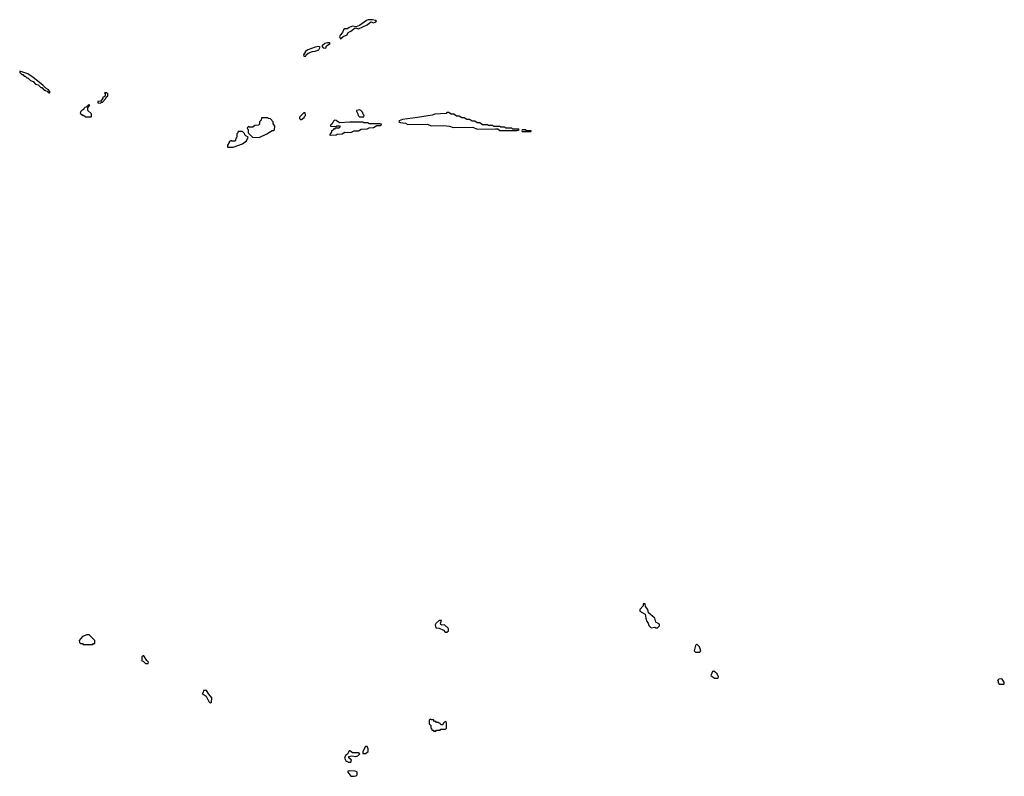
# Model space of a CAD drawing. Extents: x 2889633 to 3052318, y 540750 to 918690.
# Tile 375 of 656: x 2925712 to 2937080, y 804758 to 813492. Entities that reach past the tile are written whole.
import ezdxf

# ---------------------------------------------------------------- set-up
doc = ezdxf.new("R2010")
doc.units = 0

msp = doc.modelspace()

# ---------------------------------------------------------------- linework, layer by layer
at = {"layer": '0CON02XD'}
for points in [[(2929415, 813272), (2929445, 813298), (2929493, 813317), (2929504, 813346), (2929535, 813360), (2929585, 813400), (2929625, 813387), (2929725, 813432), (2929765, 813468), (2929795, 813458), (2929817, 813463), (2929830, 813475), (2929820, 813485), (2929785, 813492), (2929735, 813489), (2929715, 813483), (2929636, 813424), (2929595, 813410), (2929555, 813418), (2929515, 813403), (2929495, 813388), (2929465, 813388), (2929452, 813375), (2929440, 813345), (2929410, 813315), (2929404, 813295), (2929415, 813272)], [(2929015, 813070), (2929020, 813085), (2929043, 813107), (2929093, 813127), (2929125, 813128), (2929164, 813146), (2929180, 813175), (2929165, 813183), (2929125, 813176), (2929038, 813145), (2929013, 813125), (2928990, 813085), (2928992, 813072), (2929015, 813070)], [(2929245, 813162), (2929255, 813190), (2929298, 813218), (2929285, 813227), (2929265, 813227), (2929235, 813217), (2929208, 813195), (2929200, 813185), (2929215, 813168), (2929245, 813162)], [(2926060, 812650), (2926060, 812665), (2926040, 812685), (2926012, 812702), (2925980, 812735), (2925866, 812826), (2925805, 812867), (2925712, 812898), (2925712, 812882), (2925735, 812860), (2925748, 812858), (2925765, 812840), (2925775, 812840), (2925795, 812820), (2925805, 812820), (2925835, 812790), (2925868, 812778), (2925895, 812750), (2925925, 812740), (2925955, 812710), (2925968, 812708), (2925995, 812680), (2926005, 812680), (2926015, 812670), (2926028, 812668), (2926042, 812652), (2926055, 812650), (2926060, 812650)], [(2926645, 812530), (2926655, 812540), (2926668, 812542), (2926708, 812582), (2926712, 812598), (2926728, 812612), (2926730, 812635), (2926718, 812648), (2926692, 812648), (2926700, 812635), (2926700, 812615), (2926688, 812602), (2926672, 812598), (2926670, 812585), (2926648, 812552), (2926612, 812548), (2926612, 812532), (2926645, 812530)], [(2926535, 812370), (2926540, 812375), (2926540, 812405), (2926500, 812445), (2926500, 812475), (2926520, 812505), (2926505, 812510), (2926478, 812482), (2926462, 812478), (2926452, 812468), (2926448, 812452), (2926435, 812450), (2926412, 812428), (2926410, 812415), (2926435, 812390), (2926445, 812390), (2926475, 812370), (2926535, 812370)], [(2928965, 812340), (2928998, 812362), (2929000, 812375), (2929010, 812385), (2929008, 812418), (2928992, 812418), (2928942, 812368), (2928942, 812352), (2928955, 812340), (2928965, 812340)], [(2929685, 812370), (2929690, 812385), (2929680, 812395), (2929670, 812425), (2929650, 812445), (2929635, 812452), (2929600, 812445), (2929600, 812435), (2929617, 812407), (2929618, 812388), (2929635, 812370), (2929685, 812370)], [(2931455, 812213), (2931478, 812222), (2931475, 812230), (2931405, 812230), (2931395, 812240), (2931325, 812240), (2931315, 812250), (2931265, 812250), (2931255, 812260), (2931185, 812260), (2931175, 812270), (2931125, 812270), (2931115, 812280), (2931055, 812280), (2931025, 812300), (2930995, 812300), (2930965, 812320), (2930935, 812320), (2930905, 812340), (2930875, 812340), (2930845, 812360), (2930815, 812360), (2930785, 812380), (2930755, 812380), (2930725, 812400), (2930695, 812400), (2930665, 812420), (2930645, 812420), (2930635, 812410), (2930505, 812402), (2930475, 812392), (2930305, 812363), (2930131, 812339), (2930092, 812325), (2930088, 812315), (2930105, 812307), (2930165, 812298), (2930195, 812284), (2930415, 812286), (2930465, 812268), (2930605, 812270), (2930675, 812264), (2930715, 812246), (2930945, 812250), (2930995, 812230), (2931205, 812233), (2931232, 812232), (2931255, 812213), (2931455, 812213)], [(2928475, 812134), (2928565, 812173), (2928628, 812212), (2928645, 812212), (2928655, 812220), (2928658, 812265), (2928640, 812295), (2928640, 812315), (2928608, 812348), (2928585, 812350), (2928575, 812360), (2928505, 812360), (2928498, 812332), (2928480, 812315), (2928480, 812285), (2928470, 812275), (2928425, 812270), (2928405, 812250), (2928365, 812250), (2928355, 812260), (2928342, 812248), (2928340, 812235), (2928350, 812225), (2928350, 812185), (2928400, 812135), (2928475, 812134)], [(2929295, 812160), (2929365, 812162), (2929378, 812172), (2929435, 812173), (2929465, 812193), (2929535, 812192), (2929572, 812208), (2929625, 812211), (2929655, 812229), (2929725, 812231), (2929747, 812243), (2929795, 812246), (2929835, 812270), (2929879, 812271), (2929887, 812275), (2929888, 812285), (2929875, 812292), (2929745, 812290), (2929735, 812300), (2929685, 812300), (2929675, 812310), (2929525, 812310), (2929405, 812302), (2929365, 812330), (2929348, 812332), (2929335, 812320), (2929319, 812291), (2929300, 812275), (2929302, 812262), (2929365, 812260), (2929375, 812268), (2929405, 812268), (2929410, 812255), (2929395, 812240), (2929355, 812240), (2929345, 812230), (2929332, 812228), (2929328, 812212), (2929312, 812208), (2929310, 812195), (2929290, 812165), (2929295, 812160)], [(2928112, 812022), (2928175, 812022), (2928285, 812059), (2928332, 812095), (2928350, 812135), (2928322, 812152), (2928312, 812162), (2928308, 812178), (2928285, 812200), (2928235, 812200), (2928230, 812195), (2928230, 812185), (2928220, 812175), (2928220, 812135), (2928212, 812128), (2928198, 812092), (2928165, 812090), (2928155, 812100), (2928145, 812090), (2928132, 812088), (2928130, 812075), (2928110, 812045), (2928112, 812022)], [(2931615, 812200), (2931620, 812205), (2931615, 812210), (2931565, 812210), (2931555, 812220), (2931515, 812220), (2931510, 812215), (2931515, 812200), (2931615, 812200)], [(2933075, 806470), (2933097, 806493), (2933100, 806515), (2933055, 806538), (2933045, 806582), (2932972, 806645), (2932964, 806684), (2932938, 806718), (2932935, 806750), (2932912, 806748), (2932910, 806725), (2932870, 806685), (2932870, 806665), (2932935, 806630), (2932940, 806585), (2932953, 806543), (2932967, 806527), (2932975, 806500), (2933002, 806472), (2933045, 806478), (2933055, 806470), (2933075, 806470)], [(2930645, 806422), (2930662, 806438), (2930662, 806462), (2930617, 806507), (2930585, 806502), (2930575, 806510), (2930570, 806525), (2930580, 806555), (2930555, 806557), (2930515, 806522), (2930510, 806505), (2930515, 806470), (2930555, 806468), (2930604, 806444), (2930625, 806422), (2930645, 806422)], [(2926555, 806280), (2926565, 806290), (2926578, 806292), (2926580, 806325), (2926512, 806392), (2926485, 806392), (2926435, 806370), (2926400, 806325), (2926402, 806302), (2926415, 806290), (2926435, 806290), (2926445, 806280), (2926555, 806280)], [(2933565, 806190), (2933578, 806205), (2933562, 806252), (2933535, 806280), (2933525, 806280), (2933513, 806267), (2933500, 806205), (2933515, 806190), (2933565, 806190)], [(2927195, 806060), (2927200, 806075), (2927180, 806095), (2927145, 806150), (2927135, 806150), (2927120, 806135), (2927122, 806092), (2927138, 806088), (2927165, 806060), (2927195, 806060)], [(2933775, 805890), (2933780, 805905), (2933765, 805940), (2933725, 805970), (2933712, 805968), (2933692, 805922), (2933735, 805890), (2933775, 805890)], [(2937075, 805820), (2937080, 805825), (2937078, 805845), (2937055, 805878), (2937045, 805882), (2937015, 805880), (2937000, 805865), (2937008, 805858), (2937010, 805835), (2937022, 805822), (2937075, 805820)], [(2927915, 805600), (2927927, 805613), (2927932, 805665), (2927894, 805704), (2927868, 805748), (2927832, 805748), (2927830, 805725), (2927820, 805715), (2927863, 805683), (2927895, 805620), (2927915, 805600)], [(2930515, 805280), (2930525, 805290), (2930565, 805290), (2930575, 805300), (2930628, 805302), (2930640, 805315), (2930638, 805378), (2930625, 805390), (2930602, 805368), (2930598, 805352), (2930575, 805350), (2930568, 805368), (2930555, 805370), (2930545, 805380), (2930525, 805380), (2930515, 805390), (2930502, 805392), (2930488, 805408), (2930465, 805410), (2930452, 805418), (2930440, 805405), (2930440, 805365), (2930460, 805345), (2930460, 805315), (2930468, 805308), (2930472, 805292), (2930485, 805290), (2930495, 805280), (2930515, 805280)], [(2929535, 804920), (2929542, 804942), (2929512, 804972), (2929512, 804988), (2929545, 804992), (2929593, 804987), (2929616, 804994), (2929638, 805018), (2929618, 805028), (2929555, 805030), (2929525, 805052), (2929515, 805050), (2929498, 805012), (2929474, 804996), (2929460, 804965), (2929482, 804932), (2929495, 804930), (2929505, 804920), (2929535, 804920)], [(2929705, 805020), (2929737, 805043), (2929736, 805076), (2929725, 805100), (2929705, 805100), (2929672, 805042), (2929672, 805022), (2929705, 805020)], [(2929575, 804758), (2929595, 804762), (2929610, 804775), (2929610, 804805), (2929605, 804810), (2929585, 804817), (2929525, 804820), (2929500, 804815), (2929500, 804805), (2929535, 804760), (2929575, 804758)]]:
    msp.add_lwpolyline(points, dxfattribs=at)

doc.saveas('drawing.dxf')
